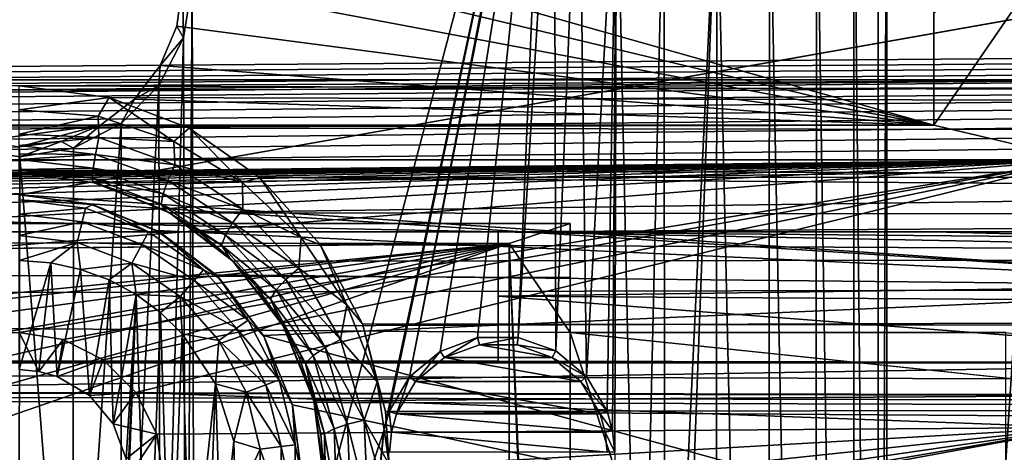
# Model space of a CAD drawing. Header units: metres. Extents: x -95 to 103, y -12 to 12.
# Tile 384 of 520: x -19.2 to -14.68, y 2.5 to 4.48. Entities that reach past the tile are written whole.
import ezdxf

# ---------------------------------------------------------------- set-up
doc = ezdxf.new("R2010")
doc.units = ezdxf.units.M
doc.layers.add('solid_P74500', color=7, linetype='CONTINUOUS')
doc.layers.add('solid_P74500_01', color=7, linetype='CONTINUOUS')

msp = doc.modelspace()

# ---------------------------------------------------------------- linework, layer by layer
at = {"layer": 'solid_P74500'}
for points in [[(-15.216838, -6, -1.8), (-14.325, 7.792304, -1.8), (-14.325, 0, -1.8)], [(-15.216838, -6, -1.8), (-15.216838, 6, -1.8), (-14.325, 7.792304, -1.8)], [(-16.743658, 6.244919, -1.8), (-18.393276, 0, -1.8), (-18.405056, 4.65, -1.8)], [(-16.743658, 6.244919, -1.8), (-17.524773, 2.597686, -1.8), (-18.393276, 0, -1.8)], [(-16.743658, 6.244919, -1.8), (-17.500519, 2.687554, -1.8), (-17.524773, 2.597686, -1.8)], [(-16.743658, 6.244919, -1.8), (-17.407591, 2.845898, -1.8), (-17.500519, 2.687554, -1.8)], [(-16.743658, 6.244919, -1.8), (-16.783161, 6, -1.8), (-17.407591, 2.845898, -1.8)], [(-16.783161, 6, -1.8), (-17.267603, 2.962863, -1.8), (-17.407591, 2.845898, -1.8)], [(-16.783161, 6, -1.8), (-17.095646, 3.026103, -1.8), (-17.267603, 2.962863, -1.8)], [(-16.783161, 6, -1.8), (-16.908649, 3.026871, -1.8), (-17.095646, 3.026103, -1.8)], [(-16.74332, 5.753896, -1.8), (-16.908649, 3.026871, -1.8), (-16.783161, 6, -1.8)], [(-15.25668, -5.753896, -1.8), (-15.256343, 5.755081, -1.8), (-15.216838, 6, -1.8)], [(-15.216838, -6, -1.8), (-15.25668, -5.753896, -1.8), (-15.216838, 6, -1.8)], [(-16.74332, 5.753896, -1.8), (-16.736008, 2.965011, -1.8), (-16.908649, 3.026871, -1.8)], [(-16.74332, 5.753896, -1.8), (-16.630293, 5.535965, -1.8), (-16.736008, 2.965011, -1.8)], [(-15.25668, -5.753896, -1.8), (-15.367495, 5.538782, -1.8), (-15.256343, 5.755081, -1.8)], [(-16.630293, 5.535965, -1.8), (-16.594412, 2.848034, -1.8), (-16.736008, 2.965011, -1.8)], [(-16.630293, 5.535965, -1.8), (-16.456795, 5.364193, -1.8), (-16.594412, 2.848034, -1.8)], [(-15.369706, -5.535965, -1.8), (-15.538685, 5.367464, -1.8), (-15.367495, 5.538782, -1.8)], [(-15.25668, -5.753896, -1.8), (-15.369706, -5.535965, -1.8), (-15.367495, 5.538782, -1.8)], [(-16.456795, 5.364193, -1.8), (-16.499844, 2.688621, -1.8), (-16.594412, 2.848034, -1.8)], [(-16.456795, 5.364193, -1.8), (-16.475275, 2.598239, -1.8), (-16.499844, 2.688621, -1.8)], [(-16.456795, 5.364193, -1.8), (-16.465092, 2.5, -1.8), (-16.475275, 2.598239, -1.8)], [(-16.456795, 5.364193, -1.8), (-16.350742, 0.477996, -1.8), (-16.465092, 2.5, -1.8)], [(-16.456795, 5.364193, -1.8), (-16.239395, 5.25455, -1.8), (-16.350742, 0.477996, -1.8)], [(-15.543204, -5.364193, -1.8), (-15.754525, 5.256589, -1.8), (-15.538685, 5.367464, -1.8)], [(-15.369706, -5.535965, -1.8), (-15.543204, -5.364193, -1.8), (-15.538685, 5.367464, -1.8)], [(92.5, 4.408051, 11.696763), (92.5, 5.292573, 11.32415), (-94.018356, 4.90858, 11.495906)], [(-16.239395, 5.25455, -1.8), (-16.234316, 0.253508, -1.8), (-16.350742, 0.477996, -1.8)], [(-16.239395, 5.25455, -1.8), (-15.996938, 5.216865, -1.8), (-16.234316, 0.253508, -1.8)], [(-15.760604, -5.25455, -1.8), (-15.996938, 5.216865, -1.8), (-15.754525, 5.256589, -1.8)], [(-15.543204, -5.364193, -1.8), (-15.760604, -5.25455, -1.8), (-15.754525, 5.256589, -1.8)], [(-15.996938, 5.216865, -1.8), (-16.193275, 0, -1.8), (-16.234316, 0.253508, -1.8)], [(-16.003061, -5.216865, -1.8), (-16.193275, 0, -1.8), (-15.996938, 5.216865, -1.8)], [(-15.760604, -5.25455, -1.8), (-16.003061, -5.216865, -1.8), (-15.996938, 5.216865, -1.8)], [(-84.199997, 3.78, -10.861012), (92.5, 5.112957, -10.30056), (-92.5, 5.004237, -10.35396)], [(-79.199997, 3.78, -10.861012), (92.5, 5.112957, -10.30056), (-84.199997, 3.78, -10.861012)], [(-74.199997, 3.78, -10.861012), (92.5, 5.112957, -10.30056), (-79.199997, 3.78, -10.861012)], [(-69.199997, 3.78, -10.861012), (92.5, 5.112957, -10.30056), (-74.199997, 3.78, -10.861012)], [(-64.199997, 3.78, -10.861012), (92.5, 5.112957, -10.30056), (-69.199997, 3.78, -10.861012)], [(-59.200001, 3.78, -10.861012), (92.5, 5.112957, -10.30056), (-64.199997, 3.78, -10.861012)], [(-54.200001, 3.78, -10.861012), (92.5, 5.112957, -10.30056), (-59.200001, 3.78, -10.861012)], [(-49.200001, 3.78, -10.861012), (92.5, 5.112957, -10.30056), (-54.200001, 3.78, -10.861012)], [(-44.200001, 3.78, -10.861012), (92.5, 5.112957, -10.30056), (-49.200001, 3.78, -10.861012)], [(-39.200001, 3.78, -10.861012), (92.5, 5.112957, -10.30056), (-44.200001, 3.78, -10.861012)], [(-34.200001, 3.78, -10.861012), (92.5, 5.112957, -10.30056), (-39.200001, 3.78, -10.861012)], [(-29.200001, 3.78, -10.861012), (92.5, 5.112957, -10.30056), (-34.200001, 3.78, -10.861012)], [(-24.200001, 3.78, -10.861012), (92.5, 5.112957, -10.30056), (-29.200001, 3.78, -10.861012)], [(-19.200001, 3.78, -10.861012), (92.5, 5.112957, -10.30056), (-24.200001, 3.78, -10.861012)], [(-18.842264, 3.733493, -10.877088), (92.5, 5.112957, -10.30056), (-19.200001, 3.78, -10.861012)], [(-17, 3.510733, 10.951016), (-90.699997, 3.510733, 10.951016), (-92.5, 5.004237, 10.35396)], [(-15, 4, -6.970472), (-18.5368, 5, -6.95), (-18.472389, 4.831395, -6.970472)], [(-15, 4, -6.970472), (-15, 5, -6.970472), (-18.5368, 5, -6.95)], [(-15, 4, -6.970472), (-15, 4.513693, -7.437534), (-15, 5, -7.119691)], [(-15, 4, -6.970472), (-15, 5, -7.119691), (-15, 5, -6.970472)], [(-15, 4, -7.726118), (-14.325, 3.841013, -7.806084), (-14.325, 4.982056, -7.132142)], [(-15, 4.513693, -7.437534), (-15, 4, -7.726118), (-14.325, 4.982056, -7.132142)], [(92.5, 4.408051, 11.696763), (-94.018356, 4.90858, 11.495906), (-94.018356, 3.995162, 11.844352)], [(-13, 4.886709, 9.854952), (-90.699997, 4.886709, 9.854952), (-90.699997, 4.208374, 10.163147)], [(-13, 4.208375, 10.163148), (-13, 4.886709, 9.854952), (-90.699997, 4.208374, 10.163147)], [(-15, 4, -6.970472), (-18.472389, 4.831395, -6.970472), (-18.450178, 4.65, -6.970472)], [(-19.200001, 3.68, -9.190625), (-87, 4.775385, -8.672122), (-13, 4.775385, -8.672122)], [(-19.200001, 3.68, -9.190625), (-13, 4.775385, -8.672122), (-13, 3.260108, -9.347817)], [(-18.476311, 4.454034, -6.970472), (-18.450178, 4.65, -6.970472), (-18.445156, 4.401396, -1.8)], [(-15, 4, -6.970472), (-18.450178, 4.65, -6.970472), (-18.476311, 4.454034, -6.970472)], [(-18.450178, 4.65, -6.970472), (-18.405056, 4.65, -1.8), (-18.445156, 4.401396, -1.8)], [(-18.434315, 0.253508, -1.8), (-18.445156, 4.401396, -1.8), (-18.405056, 4.65, -1.8)], [(-18.393276, 0, -1.8), (-18.434315, 0.253508, -1.8), (-18.405056, 4.65, -1.8)], [(-15, 4, -6.970472), (-15, 4, -7.726118), (-15, 4.513693, -7.437534)], [(-18.551762, 4.273797, -6.970472), (-18.476311, 4.454034, -6.970472), (-18.445156, 4.401396, -1.8)], [(-15, 4, -6.970472), (-18.476311, 4.454034, -6.970472), (-18.551762, 4.273797, -6.970472)], [(92.5, 3.494029, 12.000992), (92.5, 4.408051, 11.696763), (-94.018356, 3.995162, 11.844352)], [(-18.550743, 0.477996, -1.8), (-18.55798, 4.181844, -1.8), (-18.445156, 4.401396, -1.8)], [(-18.551762, 4.273797, -6.970472), (-18.445156, 4.401396, -1.8), (-18.55798, 4.181844, -1.8)], [(-18.434315, 0.253508, -1.8), (-18.550743, 0.477996, -1.8), (-18.445156, 4.401396, -1.8)], [(-18.670391, 4.119162, -6.970472), (-18.551762, 4.273797, -6.970472), (-18.55798, 4.181844, -1.8)], [(-15, 4, -6.970472), (-18.551762, 4.273797, -6.970472), (-18.670391, 4.119162, -6.970472)], [(-13, 4.208375, 10.163148), (-90.699997, 4.208374, 10.163147), (-90.699997, 3.510733, 10.424719)], [(-13, 4.208375, 10.163148), (-90.699997, 3.510733, 10.424719), (-13, 3.510733, 10.424719)], [(-19.199993, 4.071077, -11.797418), (-19.199999, 4.180326, -11.780274), (-18.786573, 4.126879, -11.799105)], [(-18.729462, 0.654936, -1.8), (-18.731745, 4.007948, -1.8), (-18.55798, 4.181844, -1.8)], [(-18.670391, 4.119162, -6.970472), (-18.55798, 4.181844, -1.8), (-18.731745, 4.007948, -1.8)], [(-18.550743, 0.477996, -1.8), (-18.729462, 0.654936, -1.8), (-18.55798, 4.181844, -1.8)], [(-18.83674, 4.041659, -11.812314), (-19.199993, 4.071077, -11.797418), (-18.786573, 4.126879, -11.799105)], [(-18.489725, 3.925882, -11.85463), (-18.83674, 4.041659, -11.812314), (-18.786573, 4.126879, -11.799105)], [(-18.670391, 4.119162, -6.970472), (-18.731745, 4.007948, -1.8), (-18.826057, 4, -6.962795)], [(-15, 4, -6.970472), (-18.670391, 4.119162, -6.970472), (-18.826057, 4, -6.962795)], [(-18.489725, 3.925882, -11.85463), (-18.786573, 4.126879, -11.799105), (-18.419106, 3.986856, -11.847151)], [(-18.83674, 4.041659, -11.812314), (-19.199991, 3.959508, -11.77234), (-19.199993, 4.071077, -11.797418)], [(-18.833181, 3.943024, -11.799177), (-19.199991, 3.959508, -11.77234), (-18.83674, 4.041659, -11.812314)], [(-18.833181, 3.943024, -11.799177), (-18.83674, 4.041659, -11.812314), (-18.489725, 3.925882, -11.85463)], [(92.5, 3.494029, 12.000992), (-94.018356, 3.995162, 11.844352), (-94.018356, 3.057308, 12.120349)], [(-15, 4, -7.726118), (-85.675003, 3.840867, -7.806155), (-14.325, 3.841013, -7.806084)], [(-15, 4, -7.726118), (-85, 4, -7.72593), (-85.675003, 3.840867, -7.806155)], [(-85, 4, -6.965354), (-85, 4, -7.72593), (-15, 4, -7.726118)], [(-84.573944, 4, -6.962795), (-85, 4, -6.965354), (-15, 4, -7.726118)], [(-83.826057, 4, -6.960236), (-84.573944, 4, -6.962795), (-15, 4, -7.726118)], [(-79.573944, 4, -6.960236), (-83.826057, 4, -6.960236), (-15, 4, -7.726118)], [(-78.826057, 4, -6.960236), (-79.573944, 4, -6.960236), (-15, 4, -7.726118)], [(-74.573944, 4, -6.960236), (-78.826057, 4, -6.960236), (-15, 4, -7.726118)], [(-73.826057, 4, -6.960236), (-74.573944, 4, -6.960236), (-15, 4, -7.726118)], [(-69.573944, 4, -6.960236), (-73.826057, 4, -6.960236), (-15, 4, -7.726118)], [(-68.826057, 4, -6.960236), (-69.573944, 4, -6.960236), (-15, 4, -7.726118)], [(-64.573944, 4, -6.960236), (-68.826057, 4, -6.960236), (-15, 4, -7.726118)], [(-63.826057, 4, -6.960236), (-64.573944, 4, -6.960236), (-15, 4, -7.726118)], [(-59.57394, 4, -6.960236), (-63.826057, 4, -6.960236), (-15, 4, -7.726118)], [(-58.826057, 4, -6.960236), (-59.57394, 4, -6.960236), (-15, 4, -7.726118)], [(-54.57394, 4, -6.960236), (-58.826057, 4, -6.960236), (-15, 4, -7.726118)], [(-53.826057, 4, -6.960236), (-54.57394, 4, -6.960236), (-15, 4, -7.726118)], [(-49.57394, 4, -6.960236), (-53.826057, 4, -6.960236), (-15, 4, -7.726118)], [(-48.826057, 4, -6.960236), (-49.57394, 4, -6.960236), (-15, 4, -7.726118)], [(-44.57394, 4, -6.960236), (-48.826057, 4, -6.960236), (-15, 4, -7.726118)], [(-43.826057, 4, -6.960236), (-44.57394, 4, -6.960236), (-15, 4, -7.726118)], [(-39.57394, 4, -6.960236), (-43.826057, 4, -6.960236), (-15, 4, -7.726118)], [(-38.826057, 4, -6.960236), (-39.57394, 4, -6.960236), (-15, 4, -7.726118)], [(-34.57394, 4, -6.960236), (-38.826057, 4, -6.960236), (-15, 4, -7.726118)], [(-33.826057, 4, -6.960236), (-34.57394, 4, -6.960236), (-15, 4, -7.726118)], [(-29.573942, 4, -6.960236), (-33.826057, 4, -6.960236), (-15, 4, -7.726118)], [(-28.826057, 4, -6.960236), (-29.573942, 4, -6.960236), (-15, 4, -7.726118)], [(-24.573942, 4, -6.960236), (-28.826057, 4, -6.960236), (-15, 4, -7.726118)], [(-24.573942, 4, -6.960236), (-15, 4, -7.726118), (-23.826057, 4, -6.960236)], [(-23.826057, 4, -6.960236), (-15, 4, -7.726118), (-19.573942, 4, -6.960236)], [(-18.826057, 4, -6.962795), (-19.573942, 4, -6.960236), (-15, 4, -7.726118)], [(-19.392433, 3.925195, -6.95), (-19.573942, 4, -6.960236), (-18.826057, 4, -6.962795)], [(-19.392433, 3.925195, -6.95), (-18.826057, 4, -6.962795), (-19.19998, 3.900265, -6.95)], [(-19.19998, 3.900265, -6.95), (-18.826057, 4, -6.962795), (-19.007538, 3.925202, -6.95)], [(-19.007538, 3.925202, -6.95), (-18.826057, 4, -6.962795), (-18.950832, 3.895406, -1.8)], [(-18.953402, 0.767877, -1.8), (-18.950832, 3.895406, -1.8), (-18.731745, 4.007948, -1.8)], [(-18.729462, 0.654936, -1.8), (-18.953402, 0.767877, -1.8), (-18.731745, 4.007948, -1.8)], [(-18.826057, 4, -6.962795), (-18.731745, 4.007948, -1.8), (-18.950832, 3.895406, -1.8)], [(-15, 4, -6.970472), (-18.826057, 4, -6.962795), (-15, 4, -7.726118)], [(-18.174294, 3.73789, -11.919488), (-18.489725, 3.925882, -11.85463), (-18.419106, 3.986856, -11.847151)], [(-18.174294, 3.73789, -11.919488), (-18.419106, 3.986856, -11.847151), (-18.094149, 3.760041, -11.921078)], [(-18.833181, 3.943024, -11.799177), (-19.199991, 3.907118, -11.742806), (-19.199991, 3.959508, -11.77234)], [(-18.849001, 3.866052, -11.759609), (-19.199991, 3.907118, -11.742806), (-18.833181, 3.943024, -11.799177)], [(-18.849001, 3.866052, -11.759609), (-18.833181, 3.943024, -11.799177), (-18.485121, 3.817962, -11.847516)], [(-18.485121, 3.817962, -11.847516), (-18.833181, 3.943024, -11.799177), (-18.489725, 3.925882, -11.85463)], [(-19.19998, 3.900265, -6.95), (-19.196892, 3.855084, -1.8), (-19.442997, 3.893337, -1.8)], [(-19.203154, 0.806697, -1.8), (-19.442997, 3.893337, -1.8), (-19.196892, 3.855084, -1.8)], [(-18.849001, 3.866052, -11.759609), (-19.199991, 3.869437, -11.711346), (-19.199991, 3.907118, -11.742806)], [(-19.19998, 3.900265, -6.95), (-19.007538, 3.925202, -6.95), (-19.196892, 3.855084, -1.8)], [(-19.007538, 3.925202, -6.95), (-18.950832, 3.895406, -1.8), (-19.196892, 3.855084, -1.8)], [(-18.953402, 0.767877, -1.8), (-19.196892, 3.855084, -1.8), (-18.950832, 3.895406, -1.8)], [(-18.485121, 3.817962, -11.847516), (-18.489725, 3.925882, -11.85463), (-18.174294, 3.73789, -11.919488)], [(-18.953402, 0.767877, -1.8), (-19.203154, 0.806697, -1.8), (-19.196892, 3.855084, -1.8)], [(-18.859472, 3.80307, -11.699021), (-19.199993, 3.796656, -11.596404), (-19.199991, 3.842534, -11.68102)], [(-18.849001, 3.866052, -11.759609), (-19.199991, 3.842534, -11.68102), (-19.199991, 3.869437, -11.711346)], [(-18.849001, 3.866052, -11.759609), (-18.859472, 3.80307, -11.699021), (-19.199991, 3.842534, -11.68102)], [(-18.849001, 3.866052, -11.759609), (-18.516541, 3.745757, -11.808289), (-18.859472, 3.80307, -11.699021)], [(-18.849001, 3.866052, -11.759609), (-18.485121, 3.817962, -11.847516), (-18.516541, 3.745757, -11.808289)], [(-84.199997, 3.049433, -8.148065), (-14.325, 3.841013, -7.806084), (-85.675003, 3.840867, -7.806155)], [(-84.199997, 3.049433, -8.148065), (-79.199997, 3.049433, -8.148065), (-14.325, 3.841013, -7.806084)], [(-79.199997, 3.049433, -8.148065), (-74.199997, 3.049433, -8.148065), (-14.325, 3.841013, -7.806084)], [(-74.199997, 3.049433, -8.148065), (-69.199997, 3.049433, -8.148065), (-14.325, 3.841013, -7.806084)], [(-69.199997, 3.049433, -8.148065), (-64.199997, 3.049433, -8.148065), (-14.325, 3.841013, -7.806084)], [(-64.199997, 3.049433, -8.148065), (-59.200001, 3.049433, -8.148065), (-14.325, 3.841013, -7.806084)], [(-59.200001, 3.049433, -8.148065), (-54.200001, 3.049433, -8.148065), (-14.325, 3.841013, -7.806084)], [(-54.200001, 3.049433, -8.148065), (-49.200001, 3.049433, -8.148065), (-14.325, 3.841013, -7.806084)], [(-49.200001, 3.049433, -8.148065), (-44.200001, 3.049433, -8.148065), (-14.325, 3.841013, -7.806084)], [(-44.200001, 3.049433, -8.148065), (-39.200001, 3.049433, -8.148065), (-14.325, 3.841013, -7.806084)], [(-39.200001, 3.049433, -8.148065), (-34.200001, 3.049433, -8.148065), (-14.325, 3.841013, -7.806084)], [(-34.200001, 3.049433, -8.148065), (-29.200001, 3.049433, -8.148065), (-14.325, 3.841013, -7.806084)], [(-29.200001, 3.049433, -8.148065), (-24.200001, 3.049433, -8.148065), (-14.325, 3.841013, -7.806084)], [(-24.200001, 3.049433, -8.148065), (-19.200001, 3.049433, -8.148065), (-14.325, 3.841013, -7.806084)], [(-19.200001, 3.049433, -8.148065), (-18.997627, 3.017784, -8.15984), (-14.325, 3.841013, -7.806084)], [(-18.859472, 3.80307, -11.699021), (-18.863745, 3.756431, -11.614441), (-19.199993, 3.796656, -11.596404)], [(-18.997627, 3.017784, -8.15984), (-18.813749, 2.924519, -8.193728), (-14.325, 3.841013, -7.806084)], [(-18.859472, 3.80307, -11.699021), (-18.538082, 3.68514, -11.748222), (-18.863745, 3.756431, -11.614441)], [(-18.516541, 3.745757, -11.808289), (-18.538082, 3.68514, -11.748222), (-18.859472, 3.80307, -11.699021)], [(-18.813749, 2.924519, -8.193728), (-18.664497, 2.774547, -8.245719), (-14.325, 3.841013, -7.806084)], [(-18.664497, 2.774547, -8.245719), (-14.325, 2.613256, -8.297881), (-14.325, 3.841013, -7.806084)], [(-18.516541, 3.745757, -11.808289), (-18.485121, 3.817962, -11.847516), (-18.173548, 3.61561, -11.920643)], [(-18.173548, 3.61561, -11.920643), (-18.485121, 3.817962, -11.847516), (-18.174294, 3.73789, -11.919488)], [(-18.863745, 3.756431, -11.614441), (-19.200001, 3.78, -11.49755), (-19.199993, 3.796656, -11.596404)], [(-18.859436, 3.737946, -11.515864), (-18.842264, 3.733493, -10.877088), (-19.200001, 3.78, -10.861012)], [(-18.859436, 3.737946, -11.515864), (-19.200001, 3.78, -10.861012), (-19.200001, 3.78, -11.49755)], [(-18.863745, 3.756431, -11.614441), (-18.859436, 3.737946, -11.515864), (-19.200001, 3.78, -11.49755)], [(-18.538082, 3.68514, -11.748222), (-18.548164, 3.638093, -11.66437), (-18.863745, 3.756431, -11.614441)], [(-18.863745, 3.756431, -11.614441), (-18.548164, 3.638093, -11.66437), (-18.859436, 3.737946, -11.515864)], [(-17.905079, 3.484595, -11.999887), (-18.174294, 3.73789, -11.919488), (-18.094149, 3.760041, -11.921078)], [(-17.905079, 3.484595, -11.999887), (-18.094149, 3.760041, -11.921078), (-17.818439, 3.453269, -12.013532)], [(-18.528179, 3.608274, -11.569904), (-18.842264, 3.733493, -10.877088), (-18.859436, 3.737946, -11.515864)], [(-18.548164, 3.638093, -11.66437), (-18.528179, 3.608274, -11.569904), (-18.859436, 3.737946, -11.515864)], [(-18.528179, 3.608274, -11.569904), (-18.510136, 3.598021, -10.922648), (-18.842264, 3.733493, -10.877088)], [(-18.516541, 3.745757, -11.808289), (-18.219816, 3.551673, -11.881769), (-18.538082, 3.68514, -11.748222)], [(-18.516541, 3.745757, -11.808289), (-18.173548, 3.61561, -11.920643), (-18.219816, 3.551673, -11.881769)], [(-18.173548, 3.61561, -11.920643), (-18.174294, 3.73789, -11.919488), (-17.905079, 3.484595, -11.999887)], [(-18.876709, 3.63916, -9.207213), (-19.200001, 3.68, -9.190625), (-13, 3.260108, -9.347817)], [(-19.200001, 3.68, -12.7), (-19.200001, 3.68, -9.190625), (-18.876709, 3.63916, -9.207213)], [(-19.200001, 3.68, -12.7), (-18.876709, 3.63916, -9.207213), (-18.863535, 3.635704, -12.7)], [(-19.200001, 3.68, -12.7), (-18.863535, 3.635704, -12.7), (-19.200001, 3.657254, -12.814588)], [(-18.538082, 3.68514, -11.748222), (-18.252956, 3.495954, -11.822245), (-18.548164, 3.638093, -11.66437)], [(-18.219816, 3.551673, -11.881769), (-18.252956, 3.495954, -11.822245), (-18.538082, 3.68514, -11.748222)], [(-19.200001, 3.657254, -12.814588), (-18.894333, 3.620139, -12.814588), (-19.200001, 3.592215, -12.912048)], [(-18.863535, 3.635704, -12.7), (-18.894333, 3.620139, -12.814588), (-19.200001, 3.657254, -12.814588)], [(-18.894333, 3.620139, -12.814588), (-18.909899, 3.556991, -12.912048), (-19.200001, 3.592215, -12.912048)], [(-18.894333, 3.620139, -12.814588), (-18.60643, 3.510952, -12.814588), (-18.909899, 3.556991, -12.912048)], [(-18.863535, 3.635704, -12.7), (-18.60643, 3.510952, -12.814588), (-18.894333, 3.620139, -12.814588)], [(-18.569237, 3.516722, -9.254519), (-18.876709, 3.63916, -9.207213), (-13, 3.260108, -9.347817)], [(-18.863535, 3.635704, -12.7), (-18.876709, 3.63916, -9.207213), (-18.569237, 3.516722, -9.254519)], [(-18.863535, 3.635704, -12.7), (-18.569237, 3.516722, -9.254519), (-18.549999, 3.505833, -12.7)], [(-18.863535, 3.635704, -12.7), (-18.549999, 3.505833, -12.7), (-18.60643, 3.510952, -12.814588)], [(-18.252956, 3.495954, -11.822245), (-18.270855, 3.449903, -11.739147), (-18.548164, 3.638093, -11.66437)], [(-18.548164, 3.638093, -11.66437), (-18.270855, 3.449903, -11.739147), (-18.528179, 3.608274, -11.569904)], [(-19.200001, 3.592215, -12.912048), (-18.909899, 3.556991, -12.912048), (-19.200001, 3.494805, -12.977164)], [(-18.270855, 3.449903, -11.739147), (-18.374432, 3.510679, -11.608834), (-18.528179, 3.608274, -11.569904)], [(-18.374432, 3.510679, -11.608834), (-18.510136, 3.598021, -10.922648), (-18.528179, 3.608274, -11.569904)], [(-18.234188, 3.393512, -11.653023), (-18.218449, 3.377074, -10.99297), (-18.510136, 3.598021, -10.922648)], [(-18.234188, 3.393512, -11.653023), (-18.510136, 3.598021, -10.922648), (-18.374432, 3.510679, -11.608834)], [(-18.219816, 3.551673, -11.881769), (-18.173548, 3.61561, -11.920643), (-17.915142, 3.344552, -12.009681)], [(-17.915142, 3.344552, -12.009681), (-18.173548, 3.61561, -11.920643), (-17.905079, 3.484595, -11.999887)], [(-8.2, 2.162539, 9.147798), (-90.699997, 2.162539, 9.147798), (-90.699997, 3.55, 8.703878)], [(-16.67, 3.55, 0.5), (-90.699997, 3.55, 8.703878), (-88, 3.55, 0.5)], [(-16.67, 3.55, 8.703878), (-90.699997, 3.55, 8.703878), (-16.67, 3.55, 0.5)], [(-16.67, 3.05, 8.891428), (-8.2, 2.162539, 9.147798), (-90.699997, 3.55, 8.703878)], [(-16.67, 3.301332, 8.801205), (-16.67, 3.05, 8.891428), (-90.699997, 3.55, 8.703878)], [(-16.67, 3.301332, 8.801205), (-90.699997, 3.55, 8.703878), (-16.67, 3.55, 8.703878)], [(-16.950249, 3.457469, 0.5), (-16.67, 3.55, 0.5), (-88, 3.55, 0.5)], [(-16.950249, 3.457469, 0.5), (-88, 3.55, 0.5), (-37.956421, 3.255723, 0.5)], [(-18.909899, 3.556991, -12.912048), (-18.93321, 3.462411, -12.977164), (-19.200001, 3.494805, -12.977164)], [(-18.909899, 3.556991, -12.912048), (-18.636656, 3.453363, -12.912048), (-18.93321, 3.462411, -12.977164)], [(-18.60643, 3.510952, -12.814588), (-18.636656, 3.453363, -12.912048), (-18.909899, 3.556991, -12.912048)], [(-18.219816, 3.551673, -11.881769), (-17.974632, 3.292529, -11.971021), (-18.252956, 3.495954, -11.822245)], [(-18.219816, 3.551673, -11.881769), (-17.915142, 3.344552, -12.009681), (-17.974632, 3.292529, -11.971021)], [(-16.950249, 3.457469, 0.5), (-16.67, 3.05, 0.5), (-16.67, 3.55, 0.5)], [(-16.67, 3.05, 8.891428), (-16.67, 3.55, 0.5), (-16.67, 3.05, 0.5)], [(-16.67, 3.55, 8.703878), (-16.67, 3.55, 0.5), (-16.67, 3.05, 8.891428)], [(-16.67, 3.301332, 8.801205), (-16.67, 3.55, 8.703878), (-16.67, 3.05, 8.891428)], [(89.300003, 2.55, 12.237136), (92.5, 3.494029, 12.000992), (-94.018356, 3.057308, 12.120349)], [(-90.699997, 3.510733, 10.845956), (-90.699997, 3.510733, 10.951016), (-17, 3.510733, 10.951016)], [(-90.699997, 3.510733, 10.845956), (-17, 3.510733, 10.951016), (-90.699997, 3.510733, 10.424719)], [(-15.000362, 3.510733, 10.6882), (-90.699997, 3.510733, 10.424719), (-17, 3.510733, 10.951016)], [(-13, 3.510733, 10.424719), (-90.699997, 3.510733, 10.424719), (-15.000362, 3.510733, 10.6882)], [(-19.200001, 3.494805, -12.977164), (-18.93321, 3.462411, -12.977164), (-19.200001, 3.38, -13)], [(-18.60643, 3.510952, -12.814588), (-18.353024, 3.336038, -12.814588), (-18.636656, 3.453363, -12.912048)], [(-18.549999, 3.505833, -12.7), (-18.353024, 3.336038, -12.814588), (-18.60643, 3.510952, -12.814588)], [(-18.29529, 3.313541, -9.32879), (-18.569237, 3.516722, -9.254519), (-13, 3.260108, -9.347817)], [(-18.549999, 3.505833, -12.7), (-18.569237, 3.516722, -9.254519), (-18.29529, 3.313541, -9.32879)], [(-18.549999, 3.505833, -12.7), (-18.29529, 3.313541, -9.32879), (-18.280762, 3.299239, -12.7)], [(-18.549999, 3.505833, -12.7), (-18.280762, 3.299239, -12.7), (-18.353024, 3.336038, -12.814588)], [(-18.270855, 3.449903, -11.739147), (-18.234188, 3.393512, -11.653023), (-18.374432, 3.510679, -11.608834)], [(-18.252956, 3.495954, -11.822245), (-18.01914, 3.244979, -11.911822), (-18.270855, 3.449903, -11.739147)], [(-17.974632, 3.292529, -11.971021), (-18.01914, 3.244979, -11.911822), (-18.252956, 3.495954, -11.822245)], [(-17.915142, 3.344552, -12.009681), (-17.905079, 3.484595, -11.999887), (-17.695288, 3.175596, -12.088072)], [(-17.695288, 3.175596, -12.088072), (-17.905079, 3.484595, -11.999887), (-17.818439, 3.453269, -12.013532)], [(-8.2, 3.338239, 9.849621), (-17, 3.510733, 10.951016), (-17, 3.215389, 11.041344)], [(-15.000362, 3.510733, 10.6882), (-17, 3.510733, 10.951016), (-8.2, 3.338239, 9.849621)], [(-13, 3.510733, 10.424719), (-15.000362, 3.510733, 10.6882), (-8.2, 3.338239, 9.849621)], [(-21.149256, 3.037568, 0.5), (-16.950249, 3.457469, 0.5), (-37.956421, 3.255723, 0.5)], [(-16.950249, 3.457469, 2), (-22.322382, 2.252624, 2), (-22.454512, 1.91126, 2)], [(-21.049751, 2.042531, 2), (-16.950249, 3.457469, 2), (-22.454512, 1.91126, 2)], [(-16.950249, 3.457469, 2), (-22.111977, 2.551388, 2), (-22.322382, 2.252624, 2)], [(-16.950249, 3.457469, 2), (-21.835627, 2.790458, 2), (-22.111977, 2.551388, 2)], [(-16.950249, 3.457469, 2), (-21.509121, 2.955877, 2), (-21.835627, 2.790458, 2)], [(-16.950249, 3.457469, 2), (-21.149256, 3.037568, 2), (-21.509121, 2.955877, 2)], [(-16.950249, 3.457469, 2), (-16.950249, 3.457469, 0.5), (-21.149256, 3.037568, 0.5)], [(-16.950249, 3.457469, 2), (-21.149256, 3.037568, 0.5), (-21.149256, 3.037568, 2)], [(-21.049751, 2.042531, 2), (-16.950249, 2.452482, 2), (-16.950249, 3.457469, 2)], [(-18.93321, 3.462411, -12.977164), (-19.054956, 3.36864, -13), (-19.200001, 3.38, -13)], [(-18.93321, 3.462411, -12.977164), (-18.917509, 3.339016, -13), (-19.054956, 3.36864, -13)], [(-18.93321, 3.462411, -12.977164), (-18.681925, 3.367111, -12.977164), (-18.917509, 3.339016, -13)], [(-18.636656, 3.453363, -12.912048), (-18.681925, 3.367111, -12.977164), (-18.93321, 3.462411, -12.977164)], [(-18.636656, 3.453363, -12.912048), (-18.396152, 3.287356, -12.912048), (-18.681925, 3.367111, -12.977164)], [(-18.353024, 3.336038, -12.814588), (-18.396152, 3.287356, -12.912048), (-18.636656, 3.453363, -12.912048)], [(-18.01914, 3.244979, -11.911822), (-18.046228, 3.202752, -11.829181), (-18.270855, 3.449903, -11.739147)], [(-18.270855, 3.449903, -11.739147), (-18.046228, 3.202752, -11.829181), (-18.234188, 3.393512, -11.653023)], [(-17.695288, 3.175596, -12.088072), (-17.818439, 3.453269, -12.013532), (-17.623232, 3.089321, -12.112229)], [(-16.950249, 3.457469, 0.5), (-16.67, -3.55, 0.5), (-16.67, -3.05, 0.5)], [(-16.950249, 3.457469, 0.5), (-16.67, -3.05, 0.5), (-16.67, 3.05, 0.5)], [(-16.950249, 3.457469, 0.5), (-16.950249, 2.452482, 0.5), (-16.67, -3.55, 0.5)], [(-16.950249, 3.457469, 2), (-16.950249, 2.452482, 0.5), (-16.950249, 3.457469, 0.5)], [(-16.950249, 2.452482, 2), (-16.950249, 2.452482, 0.5), (-16.950249, 3.457469, 2)], [(-18.046228, 3.202752, -11.829181), (-18.109665, 3.258162, -11.703462), (-18.234188, 3.393512, -11.653023)], [(-18.109665, 3.258162, -11.703462), (-18.218449, 3.377074, -10.99297), (-18.234188, 3.393512, -11.653023)], [(-19.200001, 3.38, -13), (-19.054956, 3.36864, -13), (-19.200001, 2.88, -13)], [(-19.054956, 3.36864, -13), (-19.108688, 2.870527, -13), (-19.200001, 2.88, -13)], [(-19.054956, 3.36864, -13), (-19.024685, 2.847855, -13), (-19.108688, 2.870527, -13)], [(-19.054956, 3.36864, -13), (-18.917509, 3.339016, -13), (-19.024685, 2.847855, -13)], [(-18.681925, 3.367111, -12.977164), (-18.787128, 3.290737, -13), (-18.917509, 3.339016, -13)], [(-18.681925, 3.367111, -12.977164), (-18.663015, 3.223215, -13), (-18.787128, 3.290737, -13)], [(-18.681925, 3.367111, -12.977164), (-18.460747, 3.214443, -12.977164), (-18.663015, 3.223215, -13)], [(-18.396152, 3.287356, -12.912048), (-18.460747, 3.214443, -12.977164), (-18.681925, 3.367111, -12.977164)], [(-18.003439, 3.106803, -11.755662), (-17.987381, 3.07956, -11.079996), (-18.218449, 3.377074, -10.99297)], [(-18.003439, 3.106803, -11.755662), (-18.218449, 3.377074, -10.99297), (-18.109665, 3.258162, -11.703462)], [(-18.917509, 3.339016, -13), (-18.876675, 2.760992, -13), (-19.024685, 2.847855, -13)], [(-18.917509, 3.339016, -13), (-18.787128, 3.290737, -13), (-18.876675, 2.760992, -13)], [(-18.353024, 3.336038, -12.814588), (-18.14884, 3.105563, -12.814588), (-18.396152, 3.287356, -12.912048)], [(-18.280762, 3.299239, -12.7), (-18.14884, 3.105563, -12.814588), (-18.353024, 3.336038, -12.814588)], [(-18.077389, 3.035549, -9.423113), (-18.29529, 3.313541, -9.32879), (-13, 3.260108, -9.347817)], [(-18.280762, 3.299239, -12.7), (-18.29529, 3.313541, -9.32879), (-18.077389, 3.035549, -9.423113)], [(-17.974632, 3.292529, -11.971021), (-17.915142, 3.344552, -12.009681), (-17.724913, 3.016603, -12.105072)], [(-17.724913, 3.016603, -12.105072), (-17.915142, 3.344552, -12.009681), (-17.695288, 3.175596, -12.088072)], [(-13, 2.910733, 10.607904), (-8.2, 3.338239, 9.849621), (-17, 3.215389, 11.041344)], [(-18.787128, 3.290737, -13), (-18.767344, 2.63014, -13), (-18.876675, 2.760992, -13)], [(-18.787128, 3.290737, -13), (-18.663015, 3.223215, -13), (-18.767344, 2.63014, -13)], [(-18.396152, 3.287356, -12.912048), (-18.202366, 3.068617, -12.912048), (-18.460747, 3.214443, -12.977164)], [(-18.14884, 3.105563, -12.814588), (-18.202366, 3.068617, -12.912048), (-18.396152, 3.287356, -12.912048)], [(-18.280762, 3.299239, -12.7), (-18.077389, 3.035549, -9.423113), (-18.074167, 3.03, -12.7)], [(-18.280762, 3.299239, -12.7), (-18.074167, 3.03, -12.7), (-18.14884, 3.105563, -12.814588)], [(-18.046228, 3.202752, -11.829181), (-18.003439, 3.106803, -11.755662), (-18.109665, 3.258162, -11.703462)], [(-18.077389, 3.035549, -9.423113), (-13, 3.260108, -9.347817), (-13, 1.65327, -9.760979)], [(-17.974632, 3.292529, -11.971021), (-17.794926, 2.979945, -12.066422), (-18.01914, 3.244979, -11.911822)], [(-17.974632, 3.292529, -11.971021), (-17.724913, 3.016603, -12.105072), (-17.794926, 2.979945, -12.066422)], [(-18.663015, 3.223215, -13), (-18.708231, 2.469405, -13), (-18.767344, 2.63014, -13)], [(-18.663015, 3.223215, -13), (-18.731501, 1.497416, -13), (-18.70072, 2.382048, -13)], [(-18.663015, 3.223215, -13), (-18.611973, 1.571459, -13), (-18.731501, 1.497416, -13)], [(-18.663015, 3.223215, -13), (-18.70072, 2.382048, -13), (-18.708231, 2.469405, -13)], [(-18.663015, 3.223215, -13), (-18.550756, 3.140564, -13), (-18.611973, 1.571459, -13)], [(-18.460747, 3.214443, -12.977164), (-18.550756, 3.140564, -13), (-18.663015, 3.223215, -13)], [(-18.460747, 3.214443, -12.977164), (-18.451893, 3.04319, -13), (-18.550756, 3.140564, -13)], [(-18.460747, 3.214443, -12.977164), (-18.282534, 3.013281, -12.977164), (-18.451893, 3.04319, -13)], [(-18.202366, 3.068617, -12.912048), (-18.282534, 3.013281, -12.977164), (-18.460747, 3.214443, -12.977164)], [(-18.01914, 3.244979, -11.911822), (-17.849318, 2.944101, -12.007238), (-18.046228, 3.202752, -11.829181)], [(-17.794926, 2.979945, -12.066422), (-17.849318, 2.944101, -12.007238), (-18.01914, 3.244979, -11.911822)], [(-17, 3.215389, 11.041344), (92.5, 2.55, 11.213719), (-17, 2.917726, 11.123708)], [(-13, 2.910733, 10.607904), (-17, 3.215389, 11.041344), (-17, 2.917726, 11.123708)], [(-17.849318, 2.944101, -12.007238), (-17.885517, 2.909325, -11.924619), (-18.046228, 3.202752, -11.829181)], [(-18.046228, 3.202752, -11.829181), (-17.885517, 2.909325, -11.924619), (-18.003439, 3.106803, -11.755662)], [(-17.724913, 3.016603, -12.105072), (-17.695288, 3.175596, -12.088072), (-17.556755, 2.823383, -12.176609)], [(-17.556755, 2.823383, -12.176609), (-17.695288, 3.175596, -12.088072), (-17.623232, 3.089321, -12.112229)], [(-18.550756, 3.140564, -13), (-18.505365, 1.660704, -13), (-18.611973, 1.571459, -13)], [(-18.550756, 3.140564, -13), (-18.451893, 3.04319, -13), (-18.505365, 1.660704, -13)], [(-18.14884, 3.105563, -12.814588), (-18.005747, 2.832921, -12.814588), (-18.202366, 3.068617, -12.912048)], [(-18.074167, 3.03, -12.7), (-18.005747, 2.832921, -12.814588), (-18.14884, 3.105563, -12.814588)], [(-17.885517, 2.909325, -11.924619), (-17.917635, 2.941731, -11.808992), (-18.003439, 3.106803, -11.755662)], [(-17.917635, 2.941731, -11.808992), (-17.987381, 3.07956, -11.079996), (-18.003439, 3.106803, -11.755662)], [(-17.854237, 2.765902, -11.863027), (-17.846212, 2.735547, -11.169906), (-17.987381, 3.07956, -11.079996)], [(-17.854237, 2.765902, -11.863027), (-17.987381, 3.07956, -11.079996), (-17.917635, 2.941731, -11.808992)], [(-17.556755, 2.823383, -12.176609), (-17.623232, 3.089321, -12.112229), (-17.517637, 2.687148, -12.207753)], [(89.300003, 2.55, 12.237136), (-94.018356, 3.057308, 12.120349), (-94.018356, 2.100752, 12.322209)], [(-19.108688, 2.870527, -13), (-18.997627, 3.017784, -8.15984), (-19.200001, 3.049433, -8.148065)], [(-19.200001, 2.88, -13), (-19.108688, 2.870527, -13), (-19.200001, 3.049433, -8.148065)], [(-18.451893, 3.04319, -13), (-18.411119, 1.76597, -13), (-18.505365, 1.660704, -13)], [(-18.451893, 3.04319, -13), (-18.298901, 2.813346, -13), (-18.411119, 1.76597, -13)], [(-18.282534, 3.013281, -12.977164), (-18.298901, 2.813346, -13), (-18.451893, 3.04319, -13)], [(-18.202366, 3.068617, -12.912048), (-18.066559, 2.809857, -12.912048), (-18.282534, 3.013281, -12.977164)], [(-18.005747, 2.832921, -12.814588), (-18.066559, 2.809857, -12.912048), (-18.202366, 3.068617, -12.912048)], [(-17.944427, 2.716955, -9.52008), (-18.077389, 3.035549, -9.423113), (-13, 1.65327, -9.760979)], [(-18.074167, 3.03, -12.7), (-18.077389, 3.035549, -9.423113), (-17.944427, 2.716955, -9.52008)], [(-18.074167, 3.03, -12.7), (-17.944427, 2.716955, -9.52008), (-17.944296, 2.716465, -12.7)], [(-18.074167, 3.03, -12.7), (-17.944296, 2.716465, -12.7), (-18.005747, 2.832921, -12.814588)], [(-16.67, 3.05, 0.5), (-16.67, -3.05, 0.5), (-14.67, -3.05, 0.5)], [(-14.67, 3.05, 0.5), (-16.67, 3.05, 0.5), (-14.67, -3.05, 0.5)], [(-14.67, 3.05, 8.891428), (-16.67, 3.05, 0.5), (-14.67, 3.05, 0.5)], [(-16.67, 3.05, 8.891428), (-16.67, 3.05, 0.5), (-14.67, 3.05, 8.891428)], [(-16.67, 3.05, 8.891428), (-14.67, 3.05, 8.891428), (-8.2, 2.162539, 9.147798)], [(-19.108688, 2.870527, -13), (-19.024685, 2.847855, -13), (-18.997627, 3.017784, -8.15984)], [(-19.024685, 2.847855, -13), (-18.813749, 2.924519, -8.193728), (-18.997627, 3.017784, -8.15984)], [(-18.282534, 3.013281, -12.977164), (-18.157639, 2.775315, -12.977164), (-18.298901, 2.813346, -13)], [(-18.066559, 2.809857, -12.912048), (-18.157639, 2.775315, -12.977164), (-18.282534, 3.013281, -12.977164)], [(-17.794926, 2.979945, -12.066422), (-17.724913, 3.016603, -12.105072), (-17.616049, 2.64741, -12.197927)], [(-17.616049, 2.64741, -12.197927), (-17.724913, 3.016603, -12.105072), (-17.556755, 2.823383, -12.176609)], [(-17.247177, 2.934302, -5.8), (-17.267603, 2.962863, -1.8), (-17.095646, 3.026103, -1.8)], [(-17.086002, 2.992479, -5.8), (-17.247177, 2.934302, -5.8), (-17.095646, 3.026103, -1.8)], [(-16.752823, 2.934302, -5.8), (-17.247177, 2.934302, -5.8), (-17.086002, 2.992479, -5.8)], [(-17.086002, 2.992479, -5.8), (-17.095646, 3.026103, -1.8), (-16.908649, 3.026871, -1.8)], [(-16.913998, 2.992479, -5.8), (-17.086002, 2.992479, -5.8), (-16.908649, 3.026871, -1.8)], [(-16.752823, 2.934302, -5.8), (-17.086002, 2.992479, -5.8), (-16.913998, 2.992479, -5.8)], [(-16.913998, 2.992479, -5.8), (-16.908649, 3.026871, -1.8), (-16.736008, 2.965011, -1.8)], [(-16.752823, 2.934302, -5.8), (-16.913998, 2.992479, -5.8), (-16.736008, 2.965011, -1.8)], [(-17.885517, 2.909325, -11.924619), (-17.854237, 2.765902, -11.863027), (-17.917635, 2.941731, -11.808992)], [(-17.849318, 2.944101, -12.007238), (-17.754227, 2.607949, -12.099682), (-17.885517, 2.909325, -11.924619)], [(-17.794926, 2.979945, -12.066422), (-17.692802, 2.628927, -12.159114), (-17.849318, 2.944101, -12.007238)], [(-17.692802, 2.628927, -12.159114), (-17.754227, 2.607949, -12.099682), (-17.849318, 2.944101, -12.007238)], [(-17.794926, 2.979945, -12.066422), (-17.616049, 2.64741, -12.197927), (-17.692802, 2.628927, -12.159114)], [(-17.379568, 2.824813, -5.8), (-17.407591, 2.845898, -1.8), (-17.267603, 2.962863, -1.8)], [(-17.247177, 2.934302, -5.8), (-17.379568, 2.824813, -5.8), (-17.267603, 2.962863, -1.8)], [(-16.752823, 2.934302, -5.8), (-16.736008, 2.965011, -1.8), (-16.594412, 2.848034, -1.8)], [(-90.699997, 2.917726, 11.123708), (89.300003, 2.45, 11.235991), (-92.5, 1.797969, 11.358385)], [(-90.699997, 2.917726, 11.123708), (-16.78986, 2.912514, 11.097919), (-17, 2.917726, 11.123708)], [(-90.699997, 2.910733, 11.071284), (-16.78986, 2.912514, 11.097919), (-90.699997, 2.917726, 11.123708)], [(-90.699997, 2.910733, 11.071284), (-16.580158, 2.910733, 11.071284), (-16.78986, 2.912514, 11.097919)], [(-90.699997, 1.617044, 10.880484), (-13, 1.617046, 10.880494), (-13, 2.910733, 10.607904)], [(-14.790274, 2.910733, 10.839775), (-16.580158, 2.910733, 11.071284), (-90.699997, 2.910733, 11.071284)], [(-90.699997, 2.910733, 11.071284), (-13, 2.910733, 10.607904), (-14.790274, 2.910733, 10.839775)], [(-90.699997, 2.910733, 11.071284), (-90.699997, 2.910733, 11.022143), (-13, 2.910733, 10.607904)], [(-90.699997, 2.910733, 10.607904), (-13, 2.910733, 10.607904), (-90.699997, 2.910733, 11.022143)], [(-90.699997, 1.617044, 10.880484), (-13, 2.910733, 10.607904), (-90.699997, 2.910733, 10.607904)], [(-19.024685, 2.847855, -13), (-18.876675, 2.760992, -13), (-18.813749, 2.924519, -8.193728)], [(-18.876675, 2.760992, -13), (-18.664497, 2.774547, -8.245719), (-18.813749, 2.924519, -8.193728)], [(-17.754227, 2.607949, -12.099682), (-17.797775, 2.584173, -12.016713), (-17.885517, 2.909325, -11.924619)], [(-17.885517, 2.909325, -11.924619), (-17.797775, 2.584173, -12.016713), (-17.854237, 2.765902, -11.863027)], [(-16.620432, 2.824813, -5.8), (-17.379568, 2.824813, -5.8), (-17.247177, 2.934302, -5.8)], [(-16.620432, 2.824813, -5.8), (-17.247177, 2.934302, -5.8), (-16.752823, 2.934302, -5.8)], [(-14.790274, 2.910733, 10.839775), (-13, 2.910733, 10.607904), (-17, 2.917726, 11.123708)], [(-16.580158, 2.910733, 11.071284), (-14.790274, 2.910733, 10.839775), (-17, 2.917726, 11.123708)], [(-16.78986, 2.912514, 11.097919), (-16.580158, 2.910733, 11.071284), (-17, 2.917726, 11.123708)], [(-16.620432, 2.824813, -5.8), (-16.752823, 2.934302, -5.8), (-16.594412, 2.848034, -1.8)], [(-16.620432, 2.824813, -5.8), (-16.594412, 2.848034, -1.8), (-16.499844, 2.688621, -1.8)], [(-18.298901, 2.813346, -13), (-18.33312, 1.881509, -13), (-18.411119, 1.76597, -13)], [(-18.298901, 2.813346, -13), (-18.272678, 2.00642, -13), (-18.33312, 1.881509, -13)], [(-18.298901, 2.813346, -13), (-18.214642, 2.550327, -13), (-18.272678, 2.00642, -13)], [(-18.157639, 2.775315, -12.977164), (-18.214642, 2.550327, -13), (-18.298901, 2.813346, -13)], [(-18.066559, 2.809857, -12.912048), (-17.996624, 2.526116, -12.912048), (-18.157639, 2.775315, -12.977164)], [(-18.005747, 2.832921, -12.814588), (-17.932058, 2.533956, -12.814588), (-18.066559, 2.809857, -12.912048)], [(-17.932058, 2.533956, -12.814588), (-17.996624, 2.526116, -12.912048), (-18.066559, 2.809857, -12.912048)], [(-17.944296, 2.716465, -12.7), (-17.932058, 2.533956, -12.814588), (-18.005747, 2.832921, -12.814588)], [(-17.616049, 2.64741, -12.197927), (-17.556755, 2.823383, -12.176609), (-17.500256, 2.4446, -12.258627)], [(-17.556755, 2.823383, -12.176609), (-17.517637, 2.687148, -12.207753), (-17.500256, 2.4446, -12.258627)], [(-17.467695, 2.67589, -5.8), (-17.500519, 2.687554, -1.8), (-17.407591, 2.845898, -1.8)], [(-17.379568, 2.824813, -5.8), (-17.467695, 2.67589, -5.8), (-17.407591, 2.845898, -1.8)], [(-16.532305, 2.67589, -5.8), (-17.467695, 2.67589, -5.8), (-17.379568, 2.824813, -5.8)], [(-16.532305, 2.67589, -5.8), (-17.379568, 2.824813, -5.8), (-16.620432, 2.824813, -5.8)], [(-16.532305, 2.67589, -5.8), (-16.620432, 2.824813, -5.8), (-16.499844, 2.688621, -1.8)], [(-18.876675, 2.760992, -13), (-18.767344, 2.63014, -13), (-18.664497, 2.774547, -8.245719)], [(-18.767344, 2.63014, -13), (-18.567865, 2.582519, -8.307863), (-18.664497, 2.774547, -8.245719)], [(-18.664497, 2.774547, -8.245719), (-18.567865, 2.582519, -8.307863), (-14.325, 2.613256, -8.297881)], [(-18.157639, 2.775315, -12.977164), (-18.093323, 2.514375, -12.977164), (-18.214642, 2.550327, -13)], [(-17.996624, 2.526116, -12.912048), (-18.093323, 2.514375, -12.977164), (-18.157639, 2.775315, -12.977164)], [(-17.797775, 2.584173, -12.016713), (-17.814806, 2.58307, -11.913528), (-17.854237, 2.765902, -11.863027)], [(-17.814806, 2.58307, -11.913528), (-17.846212, 2.735547, -11.169906), (-17.854237, 2.765902, -11.863027)], [(-17.900013, 2.374377, -9.610716), (-17.944427, 2.716955, -9.52008), (-13, 1.65327, -9.760979)], [(-17.944296, 2.716465, -12.7), (-17.944427, 2.716955, -9.52008), (-17.900013, 2.374377, -9.610716)], [(-17.944296, 2.716465, -12.7), (-17.900013, 2.374377, -9.610716), (-17.9, 2.38, -12.7)], [(-17.944296, 2.716465, -12.7), (-17.9, 2.38, -12.7), (-17.932058, 2.533956, -12.814588)], [(-17.800093, 2.396032, -11.96127), (-17.80077, 2.369275, -11.25329), (-17.846212, 2.735547, -11.169906)], [(-17.800093, 2.396032, -11.96127), (-17.846212, 2.735547, -11.169906), (-17.814806, 2.58307, -11.913528)], [(-17.490564, 2.591577, -5.8), (-17.524773, 2.597686, -1.8), (-17.500519, 2.687554, -1.8)], [(-17.467695, 2.67589, -5.8), (-17.490564, 2.591577, -5.8), (-17.500519, 2.687554, -1.8)], [(-16.509436, 2.591577, -5.8), (-17.490564, 2.591577, -5.8), (-17.467695, 2.67589, -5.8)], [(-16.509436, 2.591577, -5.8), (-17.467695, 2.67589, -5.8), (-16.532305, 2.67589, -5.8)], [(-16.532305, 2.67589, -5.8), (-16.499844, 2.688621, -1.8), (-16.475275, 2.598239, -1.8)], [(-16.509436, 2.591577, -5.8), (-16.532305, 2.67589, -5.8), (-16.475275, 2.598239, -1.8)], [(-18.767344, 2.63014, -13), (-18.708231, 2.469405, -13), (-18.567865, 2.582519, -8.307863)], [(-17.692802, 2.628927, -12.159114), (-17.677441, 2.258194, -12.241754), (-17.754227, 2.607949, -12.099682)], [(-17.692802, 2.628927, -12.159114), (-17.616049, 2.64741, -12.197927), (-17.598627, 2.256756, -12.280824)], [(-17.692802, 2.628927, -12.159114), (-17.598627, 2.256756, -12.280824), (-17.677441, 2.258194, -12.241754)], [(-17.616049, 2.64741, -12.197927), (-17.500256, 2.4446, -12.258627), (-17.509251, 2.265586, -12.292971)], [(-17.598627, 2.256756, -12.280824), (-17.616049, 2.64741, -12.197927), (-17.509251, 2.265586, -12.292971)], [(-18.996643, 1.756095, -8.520923), (-14.325, 1.327031, -8.597901), (-14.325, 2.613256, -8.297881)], [(-18.817497, 1.845929, -8.501914), (-18.996643, 1.756095, -8.520923), (-14.325, 2.613256, -8.297881)], [(-18.673595, 1.985125, -8.470494), (-18.817497, 1.845929, -8.501914), (-14.325, 2.613256, -8.297881)], [(-18.708231, 2.469405, -13), (-18.70072, 2.382048, -13), (-18.567865, 2.582519, -8.307863)], [(-18.70072, 2.382048, -13), (-18.538473, 2.371784, -8.370462), (-18.567865, 2.582519, -8.307863)], [(-18.577015, 2.164172, -8.426527), (-18.673595, 1.985125, -8.470494), (-14.325, 2.613256, -8.297881)], [(-18.538473, 2.371784, -8.370462), (-18.577015, 2.164172, -8.426527), (-14.325, 2.613256, -8.297881)], [(-18.567865, 2.582519, -8.307863), (-18.538473, 2.371784, -8.370462), (-14.325, 2.613256, -8.297881)], [(-18.393276, 0, -1.8), (-17.524773, 2.597686, -1.8), (-17.806725, 0, -1.8)], [(-17.797775, 2.584173, -12.016713), (-17.800093, 2.396032, -11.96127), (-17.814806, 2.58307, -11.913528)], [(-17.524773, 2.597686, -1.8), (-17.534908, 2.5, -1.8), (-17.806725, 0, -1.8)], [(-17.797775, 2.584173, -12.016713), (-17.789515, 2.244179, -12.098412), (-17.800093, 2.396032, -11.96127)], [(-17.754227, 2.607949, -12.099682), (-17.741875, 2.254269, -12.181929), (-17.797775, 2.584173, -12.016713)], [(-17.741875, 2.254269, -12.181929), (-17.789515, 2.244179, -12.098412), (-17.797775, 2.584173, -12.016713)], [(-17.677441, 2.258194, -12.241754), (-17.741875, 2.254269, -12.181929), (-17.754227, 2.607949, -12.099682)], [(-17.5, 2.5, -5.8), (-17.534908, 2.5, -1.8), (-17.524773, 2.597686, -1.8)], [(-17.490564, 2.591577, -5.8), (-17.5, 2.5, -5.8), (-17.524773, 2.597686, -1.8)], [(-16.5, 2.5, -5.8), (-17.5, 2.5, -5.8), (-17.490564, 2.591577, -5.8)], [(-16.5, 2.5, -5.8), (-17.490564, 2.591577, -5.8), (-16.509436, 2.591577, -5.8)], [(-16.509436, 2.591577, -5.8), (-16.475275, 2.598239, -1.8), (-16.465092, 2.5, -1.8)], [(-16.5, 2.5, -5.8), (-16.509436, 2.591577, -5.8), (-16.465092, 2.5, -1.8)], [(89.300003, 2.500021, 12.247444), (89.300003, 2.55, 12.237136), (-94.018356, 2.100752, 12.322209)], [(-18.214642, 2.550327, -13), (-18.205721, 2.274285, -13), (-18.272678, 2.00642, -13)], [(-18.093323, 2.514375, -12.977164), (-18.205721, 2.274285, -13), (-18.214642, 2.550327, -13)], [(-17.932058, 2.533956, -12.814588), (-17.932058, 2.226044, -12.814588), (-17.996624, 2.526116, -12.912048)], [(-17.9, 2.38, -12.7), (-17.932058, 2.226044, -12.814588), (-17.932058, 2.533956, -12.814588)], [(-18.093323, 2.514375, -12.977164), (-18.093323, 2.245625, -12.977164), (-18.205721, 2.274285, -13)], [(-17.996624, 2.526116, -12.912048), (-17.996624, 2.233884, -12.912048), (-18.093323, 2.514375, -12.977164)], [(-17.996624, 2.233884, -12.912048), (-18.093323, 2.245625, -12.977164), (-18.093323, 2.514375, -12.977164)], [(-17.932058, 2.226044, -12.814588), (-17.996624, 2.233884, -12.912048), (-17.996624, 2.526116, -12.912048)]]:
    msp.add_3dface(points, dxfattribs=at)
at = {"layer": 'solid_P74500_01'}
for points in [[(-92.5, 5.004237, 10.35396), (92.5, 5.836015, 9.908373), (92.5, 4.24661, 10.687108)], [(-18.842264, 3.733493, -10.877088), (-18.510136, 3.598021, -10.922648), (92.5, 5.112957, -10.30056)], [(-18.510136, 3.598021, -10.922648), (92.5, 3.479047, -10.960578), (92.5, 5.112957, -10.30056)], [(-17, 3.510733, 10.951016), (-92.5, 5.004237, 10.35396), (92.5, 4.24661, 10.687108)], [(-19.199999, 4.180326, -11.780274), (-94.018356, 4.765634, -11.555896), (92.5, 4.734525, -11.568391)], [(-19.199999, 4.180326, -11.780274), (92.5, 4.734525, -11.568391), (92.5, 3.819387, -11.901371)], [(-17, 3.510733, 10.951016), (92.5, 4.24661, 10.687108), (92.5, 2.55, 11.213719)], [(-18.786573, 4.126879, -11.799105), (-19.199999, 4.180326, -11.780274), (92.5, 3.819387, -11.901371)], [(-18.419106, 3.986856, -11.847151), (-18.786573, 4.126879, -11.799105), (92.5, 3.819387, -11.901371)], [(-18.094149, 3.760041, -11.921078), (-18.419106, 3.986856, -11.847151), (92.5, 3.819387, -11.901371)], [(-18.094149, 3.760041, -11.921078), (92.5, 3.819387, -11.901371), (92.5, 2.882335, -12.162996)], [(-17.818439, 3.453269, -12.013532), (-18.094149, 3.760041, -11.921078), (92.5, 2.882335, -12.162996)], [(-18.510136, 3.598021, -10.922648), (-18.218449, 3.377074, -10.99297), (92.5, 3.479047, -10.960578)], [(-17, 3.215389, 11.041344), (-17, 3.510733, 10.951016), (92.5, 2.55, 11.213719)], [(-18.218449, 3.377074, -10.99297), (-17.987381, 3.07956, -11.079996), (92.5, 3.479047, -10.960578)], [(-17.987381, 3.07956, -11.079996), (-17.846212, 2.735547, -11.169906), (92.5, 3.479047, -10.960578)], [(-17.851046, 2.005872, -11.323713), (92.5, 1.76526, -11.363467), (92.5, 3.479047, -10.960578)], [(-17.80077, 2.369275, -11.25329), (-17.851046, 2.005872, -11.323713), (92.5, 3.479047, -10.960578)], [(-17.846212, 2.735547, -11.169906), (-17.80077, 2.369275, -11.25329), (92.5, 3.479047, -10.960578)], [(-17.623232, 3.089321, -12.112229), (-17.818439, 3.453269, -12.013532), (92.5, 2.882335, -12.162996)], [(-17.517637, 2.687148, -12.207753), (-17.623232, 3.089321, -12.112229), (92.5, 2.882335, -12.162996)], [(-90.699997, 2.917726, 11.123708), (89.300003, 2.500025, 11.224967), (89.300003, 2.45, 11.235991)], [(-90.699997, 2.917726, 11.123708), (89.300003, 2.55, 11.213719), (89.300003, 2.500025, 11.224967)], [(-90.699997, 2.917726, 11.123708), (92.5, 2.55, 11.213719), (89.300003, 2.55, 11.213719)], [(-90.699997, 2.917726, 11.123708), (-17, 2.917726, 11.123708), (92.5, 2.55, 11.213719)], [(-17.517637, 2.687148, -12.207753), (92.5, 2.882335, -12.162996), (92.5, 1.936182, -12.349072)], [(-17.500256, 2.4446, -12.258627), (-17.517637, 2.687148, -12.207753), (92.5, 1.936182, -12.349072)]]:
    msp.add_3dface(points, dxfattribs=at)

doc.saveas('drawing.dxf')
